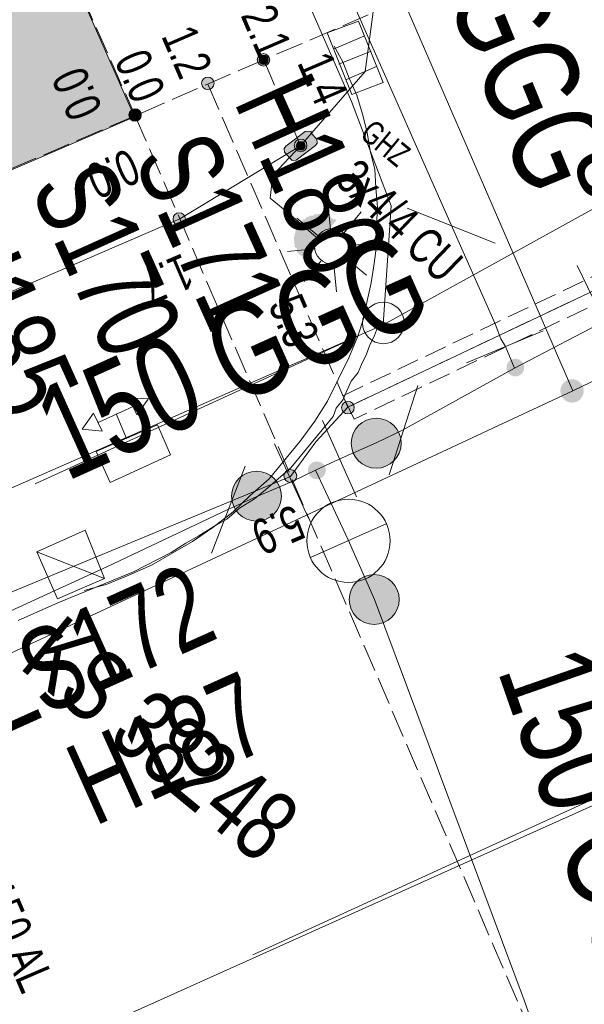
# Model space of a CAD drawing. Header units: metres. Extents: x -740 to 758, y -633 to 854.
# Tile 1017 of 1056: x 459 to 468, y 120 to 134. Entities that reach past the tile are written whole.
import ezdxf

# ---------------------------------------------------------------- set-up
doc = ezdxf.new("R2010")
doc.units = ezdxf.units.M
doc.header["$MEASUREMENT"] = 0
for name, pattern in [('333_125', [0.4576, 0.3328, -0.1248]), ('333_333', [0.6656, 0.3328, -0.3328]), ('416_125', [0.5408, 0.416, -0.1248])]:
    doc.linetypes.add(name, pattern=pattern)
for name, color, linetype in [('Gas.LOVION', 7, 'Continuous'), ('Gis.LOVION', 7, 'Continuous'), ('Grundkarte.LOVION', 7, 'Continuous'), ('Strom.LOVION', 7, 'Continuous'), ('StromBemass.LOVION', 7, 'Continuous'), ('Wasser.LOVION', 7, 'Continuous')]:
    doc.layers.add(name, color=color, linetype=linetype)
doc.styles.add('ERSTELLTER_STIL_1', font='arial.ttf')

msp = doc.modelspace()

# ---------------------------------------------------------------- hatches: boundary and pattern name
at = {"layer": 'Gas.LOVION', "linetype": 'Continuous', "lineweight": 13}
msp.add_hatch(color=7, dxfattribs=at).paths.add_polyline_path([(467.811, 128.747), (467.824, 128.765), (467.834, 128.785), (467.842, 128.805), (467.848, 128.826), (467.851, 128.848), (467.85, 128.87), (467.848, 128.892), (467.842, 128.913), (467.834, 128.934), (467.823, 128.953), (467.81, 128.971), (467.795, 128.987), (467.778, 129.001), (467.76, 129.012), (467.74, 129.022), (467.719, 129.028), (467.697, 129.033), (467.675, 129.034), (467.653, 129.032), (467.632, 129.028), (467.611, 129.021), (467.591, 129.012), (467.572, 129), (467.555, 128.986), (467.54, 128.97), (467.527, 128.952), (467.517, 128.933), (467.509, 128.912), (467.503, 128.891), (467.501, 128.869), (467.501, 128.847), (467.504, 128.825), (467.509, 128.804), (467.517, 128.784), (467.528, 128.764), (467.541, 128.747), (467.556, 128.731), (467.573, 128.717), (467.592, 128.705), (467.612, 128.696), (467.633, 128.689), (467.654, 128.685), (467.676, 128.684), (467.698, 128.685), (467.72, 128.689), (467.741, 128.696), (467.761, 128.705), (467.779, 128.717), (467.796, 128.731)])
at = {"layer": 'Grundkarte.LOVION', "linetype": 'Continuous', "lineweight": 18}
msp.add_hatch(color=9, dxfattribs=at).paths.add_polyline_path([(447.74, 139.705), (452.345, 129.19), (461.108, 132.973), (456.477, 143.456)])
at = {"layer": 'Strom.LOVION', "linetype": 'Continuous', "lineweight": 13}
for points in [[(463.536, 132.324), (463.824, 132.544), (463.851, 132.576), (463.845, 132.635), (463.762, 132.73), (463.759, 132.76), (463.671, 132.751), (463.382, 132.531), (463.356, 132.498), (463.362, 132.44), (463.445, 132.345), (463.477, 132.318)], [(463.636, 130.841), (464.141, 131.423), (464.125, 131.436), (464.096, 131.433), (464.015, 131.499), (463.957, 131.493), (463.924, 131.52), (463.807, 131.508), (463.794, 131.492), (463.736, 131.486), (463.722, 131.47), (463.693, 131.467), (463.667, 131.435), (463.637, 131.432), (463.558, 131.336), (463.561, 131.307), (463.521, 131.259), (463.524, 131.229), (463.511, 131.213), (463.514, 131.184), (463.501, 131.168), (463.515, 131.021), (463.547, 130.995), (463.553, 130.936), (463.633, 130.87)]]:
    msp.add_hatch(color=7, dxfattribs=at).paths.add_polyline_path(points)
at = {"layer": 'StromBemass.LOVION', "linetype": 'Continuous', "lineweight": 13}
for points in [[(463.118, 133.768), (463.125, 133.778), (463.131, 133.788), (463.135, 133.799), (463.138, 133.811), (463.139, 133.822), (463.139, 133.834), (463.138, 133.846), (463.135, 133.857), (463.13, 133.868), (463.125, 133.878), (463.118, 133.887), (463.11, 133.896), (463.101, 133.903), (463.091, 133.91), (463.08, 133.915), (463.069, 133.918), (463.057, 133.92), (463.046, 133.921), (463.034, 133.92), (463.022, 133.918), (463.011, 133.914), (463.001, 133.909), (462.991, 133.903), (462.982, 133.896), (462.974, 133.887), (462.967, 133.877), (462.961, 133.867), (462.957, 133.856), (462.954, 133.845), (462.953, 133.833), (462.953, 133.822), (462.954, 133.81), (462.957, 133.799), (462.962, 133.788), (462.967, 133.777), (462.974, 133.768), (462.982, 133.759), (462.991, 133.752), (463.001, 133.746), (463.012, 133.741), (463.023, 133.737), (463.035, 133.735), (463.046, 133.734), (463.058, 133.735), (463.069, 133.737), (463.081, 133.741), (463.091, 133.746), (463.101, 133.752), (463.11, 133.76)], [(463.102, 133.783), (463.107, 133.79), (463.111, 133.797), (463.114, 133.805), (463.116, 133.813), (463.117, 133.822), (463.117, 133.83), (463.116, 133.839), (463.114, 133.847), (463.11, 133.854), (463.106, 133.862), (463.101, 133.869), (463.096, 133.875), (463.089, 133.88), (463.082, 133.885), (463.074, 133.888), (463.066, 133.891), (463.058, 133.892), (463.05, 133.893), (463.041, 133.892), (463.033, 133.891), (463.025, 133.888), (463.018, 133.884), (463.01, 133.88), (463.004, 133.874), (462.998, 133.868), (462.993, 133.861), (462.989, 133.854), (462.986, 133.846), (462.984, 133.838), (462.983, 133.83), (462.983, 133.821), (462.984, 133.813), (462.986, 133.805), (462.989, 133.797), (462.994, 133.79), (462.998, 133.783), (463.004, 133.777), (463.011, 133.771), (463.018, 133.767), (463.026, 133.763), (463.034, 133.761), (463.042, 133.759), (463.05, 133.759), (463.059, 133.759), (463.067, 133.761), (463.075, 133.764), (463.082, 133.767), (463.09, 133.772), (463.096, 133.777)], [(463.103, 133.787), (463.107, 133.794), (463.112, 133.801), (463.115, 133.809), (463.117, 133.817), (463.118, 133.825), (463.118, 133.834), (463.117, 133.842), (463.114, 133.85), (463.111, 133.858), (463.107, 133.865), (463.102, 133.872), (463.096, 133.878), (463.09, 133.884), (463.083, 133.888), (463.075, 133.892), (463.067, 133.894), (463.059, 133.896), (463.051, 133.896), (463.042, 133.896), (463.034, 133.894), (463.026, 133.892), (463.018, 133.888), (463.011, 133.883), (463.005, 133.878), (462.999, 133.872), (462.994, 133.865), (462.99, 133.858), (462.987, 133.85), (462.985, 133.842), (462.984, 133.833), (462.984, 133.825), (462.985, 133.817), (462.987, 133.808), (462.99, 133.801), (462.994, 133.793), (462.999, 133.787), (463.005, 133.78), (463.012, 133.775), (463.019, 133.771), (463.026, 133.767), (463.034, 133.764), (463.043, 133.763), (463.051, 133.762), (463.059, 133.763), (463.068, 133.765), (463.076, 133.767), (463.083, 133.771), (463.09, 133.775), (463.097, 133.781)], [(462.283, 133.417), (462.29, 133.426), (462.295, 133.437), (462.3, 133.448), (462.303, 133.459), (462.304, 133.471), (462.304, 133.483), (462.303, 133.494), (462.3, 133.506), (462.295, 133.517), (462.289, 133.527), (462.282, 133.537), (462.274, 133.545), (462.265, 133.553), (462.255, 133.559), (462.245, 133.564), (462.233, 133.568), (462.222, 133.57), (462.21, 133.57), (462.198, 133.57), (462.187, 133.567), (462.175, 133.564), (462.165, 133.559), (462.155, 133.552), (462.146, 133.545), (462.138, 133.536), (462.131, 133.527), (462.125, 133.516), (462.121, 133.505), (462.118, 133.494), (462.116, 133.482), (462.116, 133.47), (462.118, 133.459), (462.121, 133.447), (462.125, 133.436), (462.131, 133.426), (462.138, 133.416), (462.146, 133.408), (462.155, 133.4), (462.165, 133.394), (462.176, 133.389), (462.187, 133.385), (462.199, 133.383), (462.211, 133.382), (462.222, 133.383), (462.234, 133.385), (462.245, 133.389), (462.256, 133.394), (462.266, 133.401), (462.275, 133.408)], [(461.189, 132.939), (461.196, 132.949), (461.201, 132.959), (461.205, 132.97), (461.208, 132.981), (461.21, 132.992), (461.21, 133.004), (461.208, 133.015), (461.205, 133.027), (461.201, 133.037), (461.195, 133.047), (461.188, 133.057), (461.18, 133.065), (461.172, 133.073), (461.162, 133.079), (461.151, 133.084), (461.14, 133.087), (461.129, 133.089), (461.117, 133.09), (461.106, 133.089), (461.094, 133.087), (461.083, 133.083), (461.073, 133.078), (461.063, 133.072), (461.054, 133.065), (461.046, 133.056), (461.04, 133.047), (461.034, 133.037), (461.03, 133.026), (461.027, 133.015), (461.025, 133.003), (461.026, 132.992), (461.027, 132.98), (461.03, 132.969), (461.034, 132.958), (461.04, 132.948), (461.047, 132.939), (461.055, 132.93), (461.064, 132.923), (461.073, 132.917), (461.084, 132.912), (461.095, 132.908), (461.106, 132.906), (461.118, 132.906), (461.129, 132.906), (461.141, 132.908), (461.152, 132.912), (461.162, 132.917), (461.172, 132.923), (461.181, 132.931)], [(461.189, 132.939), (461.196, 132.949), (461.201, 132.959), (461.205, 132.97), (461.208, 132.981), (461.21, 132.992), (461.21, 133.004), (461.208, 133.015), (461.205, 133.027), (461.201, 133.037), (461.195, 133.047), (461.188, 133.057), (461.18, 133.065), (461.172, 133.073), (461.162, 133.079), (461.151, 133.084), (461.14, 133.087), (461.129, 133.089), (461.117, 133.09), (461.106, 133.089), (461.094, 133.087), (461.083, 133.083), (461.073, 133.078), (461.063, 133.072), (461.054, 133.065), (461.046, 133.056), (461.04, 133.047), (461.034, 133.037), (461.03, 133.026), (461.027, 133.015), (461.025, 133.003), (461.026, 132.992), (461.027, 132.98), (461.03, 132.969), (461.034, 132.958), (461.04, 132.948), (461.047, 132.939), (461.055, 132.93), (461.064, 132.923), (461.073, 132.917), (461.084, 132.912), (461.095, 132.908), (461.106, 132.906), (461.118, 132.906), (461.129, 132.906), (461.141, 132.908), (461.152, 132.912), (461.162, 132.917), (461.172, 132.923), (461.181, 132.931)], [(461.19, 132.943), (461.197, 132.952), (461.202, 132.962), (461.206, 132.973), (461.209, 132.984), (461.21, 132.996), (461.21, 133.007), (461.209, 133.019), (461.206, 133.03), (461.202, 133.04), (461.196, 133.051), (461.189, 133.06), (461.181, 133.068), (461.173, 133.076), (461.163, 133.082), (461.152, 133.087), (461.141, 133.09), (461.13, 133.092), (461.119, 133.093), (461.107, 133.092), (461.096, 133.09), (461.085, 133.086), (461.074, 133.081), (461.065, 133.075), (461.056, 133.068), (461.048, 133.059), (461.041, 133.05), (461.036, 133.04), (461.031, 133.029), (461.029, 133.018), (461.027, 133.007), (461.027, 132.995), (461.029, 132.984), (461.032, 132.972), (461.036, 132.962), (461.041, 132.952), (461.048, 132.942), (461.056, 132.934), (461.065, 132.927), (461.075, 132.92), (461.085, 132.916), (461.096, 132.912), (461.108, 132.91), (461.119, 132.909), (461.131, 132.91), (461.142, 132.912), (461.153, 132.916), (461.163, 132.921), (461.173, 132.927), (461.182, 132.934)], [(461.19, 132.943), (461.197, 132.952), (461.202, 132.962), (461.206, 132.973), (461.209, 132.984), (461.21, 132.996), (461.21, 133.007), (461.209, 133.019), (461.206, 133.03), (461.202, 133.04), (461.196, 133.051), (461.189, 133.06), (461.181, 133.068), (461.173, 133.076), (461.163, 133.082), (461.152, 133.087), (461.141, 133.09), (461.13, 133.092), (461.119, 133.093), (461.107, 133.092), (461.096, 133.09), (461.085, 133.086), (461.074, 133.081), (461.065, 133.075), (461.056, 133.068), (461.048, 133.059), (461.041, 133.05), (461.036, 133.04), (461.031, 133.029), (461.029, 133.018), (461.027, 133.007), (461.027, 132.995), (461.029, 132.984), (461.032, 132.972), (461.036, 132.962), (461.041, 132.952), (461.048, 132.942), (461.056, 132.934), (461.065, 132.927), (461.075, 132.92), (461.085, 132.916), (461.096, 132.912), (461.108, 132.91), (461.119, 132.909), (461.131, 132.91), (461.142, 132.912), (461.153, 132.916), (461.163, 132.921), (461.173, 132.927), (461.182, 132.934)], [(461.163, 132.953), (461.168, 132.96), (461.171, 132.966), (461.174, 132.973), (461.176, 132.981), (461.177, 132.988), (461.177, 132.996), (461.176, 133.003), (461.174, 133.011), (461.171, 133.018), (461.167, 133.025), (461.163, 133.031), (461.158, 133.036), (461.152, 133.041), (461.145, 133.045), (461.138, 133.048), (461.131, 133.051), (461.124, 133.052), (461.116, 133.053), (461.108, 133.052), (461.101, 133.051), (461.094, 133.048), (461.087, 133.045), (461.08, 133.041), (461.075, 133.036), (461.069, 133.03), (461.065, 133.024), (461.061, 133.018), (461.058, 133.01), (461.057, 133.003), (461.056, 132.996), (461.056, 132.988), (461.057, 132.98), (461.059, 132.973), (461.061, 132.966), (461.065, 132.959), (461.07, 132.953), (461.075, 132.948), (461.081, 132.943), (461.087, 132.939), (461.094, 132.935), (461.101, 132.933), (461.109, 132.932), (461.116, 132.931), (461.124, 132.932), (461.131, 132.933), (461.139, 132.936), (461.146, 132.939), (461.152, 132.943), (461.158, 132.948)], [(463.677, 132.484), (463.683, 132.493), (463.689, 132.504), (463.694, 132.515), (463.696, 132.526), (463.698, 132.538), (463.698, 132.55), (463.696, 132.562), (463.693, 132.573), (463.689, 132.584), (463.683, 132.595), (463.676, 132.604), (463.668, 132.613), (463.659, 132.621), (463.649, 132.627), (463.638, 132.632), (463.627, 132.636), (463.615, 132.638), (463.603, 132.638), (463.591, 132.638), (463.58, 132.635), (463.568, 132.632), (463.558, 132.627), (463.548, 132.62), (463.539, 132.613), (463.53, 132.604), (463.523, 132.594), (463.518, 132.584), (463.513, 132.573), (463.511, 132.561), (463.509, 132.549), (463.509, 132.538), (463.511, 132.526), (463.514, 132.514), (463.518, 132.503), (463.524, 132.493), (463.531, 132.483), (463.539, 132.475), (463.548, 132.467), (463.558, 132.461), (463.569, 132.456), (463.58, 132.452), (463.592, 132.45), (463.604, 132.449), (463.616, 132.45), (463.627, 132.452), (463.639, 132.456), (463.649, 132.461), (463.659, 132.468), (463.668, 132.475)], [(463.654, 132.498), (463.659, 132.504), (463.663, 132.512), (463.666, 132.519), (463.668, 132.527), (463.669, 132.535), (463.669, 132.544), (463.668, 132.552), (463.666, 132.56), (463.663, 132.567), (463.659, 132.575), (463.654, 132.581), (463.648, 132.587), (463.642, 132.592), (463.635, 132.597), (463.628, 132.6), (463.62, 132.603), (463.612, 132.604), (463.604, 132.605), (463.595, 132.604), (463.587, 132.603), (463.579, 132.6), (463.572, 132.597), (463.565, 132.592), (463.559, 132.587), (463.553, 132.581), (463.548, 132.574), (463.544, 132.567), (463.541, 132.559), (463.539, 132.551), (463.538, 132.543), (463.538, 132.535), (463.539, 132.527), (463.541, 132.519), (463.545, 132.511), (463.549, 132.504), (463.553, 132.497), (463.559, 132.491), (463.565, 132.486), (463.572, 132.482), (463.58, 132.478), (463.588, 132.476), (463.596, 132.474), (463.604, 132.474), (463.612, 132.474), (463.62, 132.476), (463.628, 132.478), (463.636, 132.482), (463.642, 132.486), (463.649, 132.492)], [(461.852, 131.38), (461.859, 131.39), (461.865, 131.4), (461.869, 131.411), (461.872, 131.422), (461.873, 131.434), (461.873, 131.445), (461.872, 131.457), (461.869, 131.468), (461.865, 131.479), (461.859, 131.489), (461.852, 131.499), (461.844, 131.507), (461.835, 131.514), (461.825, 131.521), (461.815, 131.526), (461.803, 131.529), (461.792, 131.531), (461.78, 131.532), (461.769, 131.531), (461.757, 131.529), (461.746, 131.525), (461.736, 131.52), (461.726, 131.514), (461.717, 131.507), (461.709, 131.498), (461.702, 131.489), (461.697, 131.478), (461.692, 131.468), (461.689, 131.456), (461.688, 131.445), (461.688, 131.433), (461.69, 131.422), (461.693, 131.41), (461.697, 131.399), (461.702, 131.389), (461.709, 131.38), (461.717, 131.371), (461.726, 131.364), (461.736, 131.358), (461.747, 131.353), (461.758, 131.349), (461.769, 131.347), (461.781, 131.346), (461.793, 131.347), (461.804, 131.349), (461.815, 131.353), (461.826, 131.358), (461.835, 131.364), (461.844, 131.372)], [(461.852, 131.38), (461.859, 131.39), (461.865, 131.4), (461.869, 131.411), (461.872, 131.422), (461.873, 131.434), (461.873, 131.445), (461.872, 131.457), (461.869, 131.468), (461.865, 131.479), (461.859, 131.489), (461.852, 131.499), (461.844, 131.507), (461.835, 131.514), (461.825, 131.521), (461.815, 131.526), (461.803, 131.529), (461.792, 131.531), (461.78, 131.532), (461.769, 131.531), (461.757, 131.529), (461.746, 131.525), (461.736, 131.52), (461.726, 131.514), (461.717, 131.507), (461.709, 131.498), (461.702, 131.489), (461.697, 131.478), (461.692, 131.468), (461.689, 131.456), (461.688, 131.445), (461.688, 131.433), (461.69, 131.422), (461.693, 131.41), (461.697, 131.399), (461.702, 131.389), (461.709, 131.38), (461.717, 131.371), (461.726, 131.364), (461.736, 131.358), (461.747, 131.353), (461.758, 131.349), (461.769, 131.347), (461.781, 131.346), (461.793, 131.347), (461.804, 131.349), (461.815, 131.353), (461.826, 131.358), (461.835, 131.364), (461.844, 131.372)], [(464.386, 128.548), (464.392, 128.558), (464.398, 128.568), (464.402, 128.579), (464.405, 128.591), (464.407, 128.602), (464.407, 128.614), (464.405, 128.626), (464.402, 128.637), (464.398, 128.648), (464.392, 128.659), (464.385, 128.668), (464.377, 128.677), (464.368, 128.684), (464.358, 128.691), (464.347, 128.696), (464.336, 128.699), (464.324, 128.702), (464.312, 128.702), (464.3, 128.702), (464.289, 128.699), (464.278, 128.696), (464.267, 128.691), (464.257, 128.684), (464.248, 128.677), (464.24, 128.668), (464.233, 128.658), (464.227, 128.648), (464.223, 128.637), (464.22, 128.625), (464.218, 128.614), (464.218, 128.602), (464.22, 128.59), (464.223, 128.578), (464.227, 128.567), (464.233, 128.557), (464.24, 128.548), (464.248, 128.539), (464.257, 128.531), (464.267, 128.525), (464.278, 128.52), (464.289, 128.516), (464.301, 128.514), (464.313, 128.514), (464.325, 128.514), (464.336, 128.517), (464.348, 128.52), (464.358, 128.525), (464.368, 128.532), (464.377, 128.539)], [(463.522, 127.521), (463.53, 127.531), (463.535, 127.541), (463.54, 127.552), (463.543, 127.564), (463.544, 127.576), (463.544, 127.588), (463.543, 127.6), (463.54, 127.612), (463.535, 127.623), (463.529, 127.634), (463.522, 127.643), (463.514, 127.652), (463.504, 127.66), (463.494, 127.666), (463.483, 127.671), (463.472, 127.675), (463.46, 127.677), (463.448, 127.678), (463.436, 127.677), (463.424, 127.675), (463.412, 127.671), (463.402, 127.666), (463.391, 127.659), (463.382, 127.652), (463.374, 127.643), (463.367, 127.633), (463.361, 127.622), (463.357, 127.611), (463.354, 127.599), (463.352, 127.588), (463.352, 127.575), (463.354, 127.563), (463.357, 127.552), (463.361, 127.541), (463.367, 127.53), (463.374, 127.52), (463.383, 127.511), (463.392, 127.504), (463.402, 127.497), (463.413, 127.492), (463.425, 127.489), (463.436, 127.486), (463.448, 127.486), (463.461, 127.486), (463.472, 127.489), (463.484, 127.492), (463.495, 127.498), (463.505, 127.504), (463.514, 127.512)], [(463.522, 127.521), (463.53, 127.531), (463.535, 127.541), (463.54, 127.552), (463.543, 127.564), (463.544, 127.576), (463.544, 127.588), (463.543, 127.6), (463.54, 127.612), (463.535, 127.623), (463.529, 127.634), (463.522, 127.643), (463.514, 127.652), (463.504, 127.66), (463.494, 127.666), (463.483, 127.671), (463.472, 127.675), (463.46, 127.677), (463.448, 127.678), (463.436, 127.677), (463.424, 127.675), (463.412, 127.671), (463.402, 127.666), (463.391, 127.659), (463.382, 127.652), (463.374, 127.643), (463.367, 127.633), (463.361, 127.622), (463.357, 127.611), (463.354, 127.599), (463.352, 127.588), (463.352, 127.575), (463.354, 127.563), (463.357, 127.552), (463.361, 127.541), (463.367, 127.53), (463.374, 127.52), (463.383, 127.511), (463.392, 127.504), (463.402, 127.497), (463.413, 127.492), (463.425, 127.489), (463.436, 127.486), (463.448, 127.486), (463.461, 127.486), (463.472, 127.489), (463.484, 127.492), (463.495, 127.498), (463.505, 127.504), (463.514, 127.512)]]:
    msp.add_hatch(color=7, dxfattribs=at).paths.add_polyline_path(points)
at = {"layer": 'Wasser.LOVION', "linetype": 'Continuous', "lineweight": 13}
for points in [[(466.927, 129.125), (466.937, 129.139), (466.945, 129.154), (466.951, 129.169), (466.955, 129.185), (466.957, 129.202), (466.957, 129.218), (466.955, 129.235), (466.95, 129.251), (466.944, 129.267), (466.936, 129.281), (466.926, 129.295), (466.915, 129.307), (466.902, 129.317), (466.888, 129.326), (466.873, 129.333), (466.857, 129.338), (466.84, 129.341), (466.824, 129.342), (466.807, 129.341), (466.791, 129.338), (466.775, 129.333), (466.76, 129.326), (466.746, 129.317), (466.733, 129.306), (466.722, 129.294), (466.712, 129.28), (466.704, 129.266), (466.698, 129.25), (466.694, 129.234), (466.692, 129.218), (466.692, 129.201), (466.694, 129.184), (466.698, 129.168), (466.704, 129.153), (466.712, 129.138), (466.722, 129.125), (466.734, 129.113), (466.747, 129.102), (466.761, 129.093), (466.776, 129.086), (466.792, 129.081), (466.808, 129.078), (466.825, 129.077), (466.841, 129.078), (466.858, 129.081), (466.874, 129.086), (466.889, 129.094), (466.903, 129.103), (466.915, 129.113)], [(465.027, 127.834), (465.055, 127.873), (465.077, 127.914), (465.094, 127.958), (465.106, 128.003), (465.112, 128.05), (465.112, 128.097), (465.106, 128.144), (465.094, 128.19), (465.076, 128.234), (465.053, 128.275), (465.025, 128.313), (464.993, 128.347), (464.957, 128.377), (464.917, 128.402), (464.874, 128.422), (464.829, 128.437), (464.783, 128.445), (464.736, 128.448), (464.689, 128.445), (464.642, 128.436), (464.598, 128.421), (464.555, 128.401), (464.515, 128.376), (464.479, 128.346), (464.447, 128.311), (464.419, 128.273), (464.397, 128.231), (464.38, 128.188), (464.368, 128.142), (464.362, 128.095), (464.362, 128.048), (464.368, 128.001), (464.38, 127.955), (464.398, 127.912), (464.421, 127.87), (464.448, 127.832), (464.481, 127.798), (464.517, 127.768), (464.557, 127.743), (464.6, 127.723), (464.645, 127.709), (464.691, 127.7), (464.738, 127.697), (464.785, 127.7), (464.831, 127.709), (464.876, 127.724), (464.919, 127.744), (464.959, 127.77), (464.995, 127.8)], [(463.949, 127.583), (463.958, 127.596), (463.966, 127.611), (463.972, 127.626), (463.977, 127.643), (463.979, 127.659), (463.979, 127.676), (463.976, 127.692), (463.972, 127.709), (463.966, 127.724), (463.958, 127.739), (463.948, 127.752), (463.937, 127.764), (463.924, 127.775), (463.91, 127.784), (463.894, 127.791), (463.879, 127.796), (463.862, 127.799), (463.845, 127.8), (463.829, 127.799), (463.812, 127.796), (463.797, 127.791), (463.781, 127.783), (463.767, 127.774), (463.755, 127.764), (463.743, 127.752), (463.733, 127.738), (463.725, 127.723), (463.719, 127.708), (463.715, 127.692), (463.713, 127.675), (463.713, 127.658), (463.715, 127.642), (463.72, 127.626), (463.726, 127.61), (463.734, 127.596), (463.744, 127.582), (463.755, 127.57), (463.768, 127.559), (463.782, 127.55), (463.797, 127.543), (463.813, 127.538), (463.83, 127.535), (463.846, 127.534), (463.863, 127.535), (463.879, 127.538), (463.895, 127.544), (463.91, 127.551), (463.924, 127.56), (463.937, 127.57)], [(463.231, 127.04), (463.258, 127.078), (463.281, 127.12), (463.298, 127.163), (463.31, 127.209), (463.315, 127.255), (463.315, 127.302), (463.309, 127.349), (463.297, 127.394), (463.28, 127.438), (463.257, 127.479), (463.229, 127.517), (463.197, 127.551), (463.161, 127.581), (463.121, 127.606), (463.079, 127.626), (463.034, 127.64), (462.988, 127.649), (462.941, 127.652), (462.894, 127.648), (462.848, 127.64), (462.803, 127.625), (462.761, 127.605), (462.721, 127.579), (462.685, 127.549), (462.653, 127.515), (462.626, 127.477), (462.603, 127.436), (462.586, 127.392), (462.575, 127.347), (462.569, 127.3), (462.569, 127.253), (462.575, 127.206), (462.587, 127.161), (462.604, 127.117), (462.627, 127.076), (462.655, 127.038), (462.687, 127.004), (462.723, 126.974), (462.763, 126.949), (462.806, 126.93), (462.85, 126.915), (462.896, 126.907), (462.943, 126.904), (462.99, 126.907), (463.036, 126.916), (463.081, 126.93), (463.123, 126.951), (463.163, 126.976), (463.199, 127.006)], [(464.996, 125.49), (465.024, 125.529), (465.046, 125.57), (465.063, 125.614), (465.075, 125.659), (465.081, 125.706), (465.08, 125.753), (465.074, 125.8), (465.063, 125.845), (465.045, 125.889), (465.022, 125.93), (464.995, 125.968), (464.962, 126.002), (464.926, 126.032), (464.886, 126.057), (464.843, 126.077), (464.799, 126.091), (464.752, 126.1), (464.705, 126.103), (464.659, 126.1), (464.612, 126.091), (464.568, 126.076), (464.525, 126.056), (464.485, 126.031), (464.449, 126.001), (464.417, 125.966), (464.39, 125.928), (464.367, 125.887), (464.35, 125.843), (464.338, 125.797), (464.333, 125.751), (464.333, 125.704), (464.339, 125.657), (464.351, 125.611), (464.368, 125.568), (464.391, 125.527), (464.419, 125.489), (464.451, 125.454), (464.487, 125.425), (464.527, 125.399), (464.57, 125.38), (464.615, 125.365), (464.661, 125.357), (464.708, 125.354), (464.755, 125.357), (464.801, 125.366), (464.846, 125.38), (464.888, 125.401), (464.928, 125.426), (464.964, 125.456)]]:
    msp.add_hatch(color=7, dxfattribs=at).paths.add_polyline_path(points)

# ---------------------------------------------------------------- linework, layer by layer
at = {"layer": 'Gas.LOVION', "color": 5, "linetype": 'Continuous', "lineweight": 18}
for points in [[(465.815, 215.717), (469.469, 207.976), (472.076, 201.714), (472.482, 200.734), (472.934, 199.744), (476.115, 192.902), (476.61, 191.768), (476.745, 191.442), (483.392, 175.451), (483.981, 174.268), (486.663, 168.752), (490.29, 160.52), (497.396, 144.368), (474.589, 132.178), (467.687, 128.858), (461.448, 143.248), (451.633, 165.637), (444.785, 181.416), (444.104, 182.945), (438.518, 195.64), (437.436, 198.091), (433.142, 208.001), (432.247, 210.056)], [(440.303, 147.003), (441.812, 147.594), (441.867, 147.629), (442.26, 147.091), (448.243, 133.962), (453.172, 122.991), (454.501, 122.707), (467.687, 128.858)]]:
    msp.add_lwpolyline(points, dxfattribs=at)
at = {"layer": 'Gis.LOVION', "color": 7, "linetype": 'Continuous', "lineweight": 13}
for points in [[(462.884, 120.394), (470.961, 124.094), (480.199, 128.456), (489.141, 132.98), (498.882, 138.248), (511.384, 145.499)], [(464.107, 134.035), (464.234, 133.796), (464.331, 133.554), (464.445, 133.3), (464.532, 133.012), (464.603, 132.739), (464.645, 132.462), (464.716, 132.188), (464.729, 131.909), (464.757, 131.616), (464.741, 131.333), (464.74, 131.038), (464.707, 130.769), (464.661, 130.483), (464.599, 130.211), (464.55, 129.955), (464.459, 129.68), (464.328, 129.357), (464.008, 128.705), (463.815, 128.406), (463.594, 128.103), (463.131, 127.541), (462.845, 127.291), (462.589, 127.044), (462.287, 126.808), (461.982, 126.601), (461.366, 126.245), (461.027, 126.094), (460.7, 125.958), (460.354, 125.865)], [(459.622, 127.464), (464.459, 129.68)]]:
    msp.add_lwpolyline(points, dxfattribs=at)
at = {"layer": 'Gis.LOVION', "color": 44, "linetype": 'Continuous', "lineweight": 18}
for points in [[(463.999, 134.231), (464.37, 133.307), (464.841, 133.486), (464.469, 134.41)], [(460.324, 128.286), (460.493, 128.524), (460.623, 128.256)], [(461.456, 128.352), (460.534, 127.952), (460.743, 127.484), (461.648, 127.898)], [(459.647, 126.446), (460.369, 126.768), (460.662, 126.043), (459.953, 125.737)]]:
    msp.add_lwpolyline(points, close=True, dxfattribs=at)
for points in [[(464.097, 133.99), (464.551, 134.182)], [(464.178, 133.761), (464.662, 133.956)], [(464.289, 133.535), (464.743, 133.728)], [(464.011, 131.691), (464.051, 131.281)], [(464.249, 131.226), (464.513, 131.548)], [(463.868, 131.189), (463.547, 131.453)], [(464.341, 131.043), (464.75, 131.083)], [(463.404, 130.951), (463.814, 130.992)], [(463.654, 130.503), (463.905, 130.808)], [(464.286, 130.846), (464.591, 130.595)], [(464.103, 130.754), (464.143, 130.344)], [(461.315, 128.737), (461.146, 128.499), (461.032, 128.754), (461.344, 128.74)], [(460.566, 128.383), (461.089, 128.627)], [(460.989, 128.144), (460.834, 128.513)], [(459.647, 126.446), (460.662, 126.043)]]:
    msp.add_lwpolyline(points, dxfattribs=at)
msp.add_circle((464.079, 131.029), 0.267, dxfattribs=at)
at = {"layer": 'Grundkarte.LOVION', "color": 253, "linetype": 'Continuous', "lineweight": 18}
for points in [[(401.174, 277.11), (421.787, 230.121), (423.541, 226.096), (423.71, 226.172), (464.366, 133.203), (464.962, 131.636), (464.841, 129.851), (449.51, 123.12), (440.252, 144.352), (424.112, 137.425)], [(450.169, 176.533), (453.518, 168.88), (464.291, 144.25), (468.327, 135.009), (469.199, 133.646), (470.169, 132.795), (464.841, 129.851), (464.962, 131.636), (464.366, 133.203), (423.71, 226.172)], [(451.236, 115.132), (452.315, 115.592), (468.622, 122.92), (477.632, 127.2), (486.657, 131.629), (495.68, 136.383), (507.077, 142.847), (518.98, 150.188), (530.285, 157.589), (530.667, 157.005), (538.643, 162.189), (542.951, 164.679), (547.335, 166.999), (552.931, 169.615), (585.222, 184.27), (586.991, 184.915), (588.731, 185.263), (592.75, 185.567), (594.983, 185.401)]]:
    msp.add_lwpolyline(points, dxfattribs=at)
at = {"layer": 'Grundkarte.LOVION', "color": 8, "linetype": 'Continuous', "lineweight": 18}
for points in [[(375.711, 246.128), (379.249, 236.543), (388.329, 215.619), (421.787, 230.121), (423.541, 226.096), (423.71, 226.172), (464.366, 133.203), (464.962, 131.636), (464.841, 129.851), (449.51, 123.12), (440.252, 144.352), (424.112, 137.425)], [(450.169, 176.533), (453.518, 168.88), (464.291, 144.25), (468.327, 135.009), (469.199, 133.646), (470.169, 132.795), (464.841, 129.851), (464.962, 131.636), (464.366, 133.203), (423.71, 226.172)], [(444.262, 120.863), (449.51, 123.12), (464.841, 129.851), (470.169, 132.795), (493.235, 144.154), (498.51, 147.034), (507.743, 152.961), (511.917, 155.615), (535.533, 170.722), (540.701, 174.39), (548.496, 179.615), (549.259, 177.857), (555.429, 180.647), (555.458, 180.355), (562.241, 183.826), (564.392, 184.804), (573.732, 189.028), (583.184, 193.321), (586.304, 194.365), (589.528, 194.946), (593.014, 195.258), (596.275, 195.163), (599.762, 194.558), (601.93, 193.854)], [(594.983, 185.401), (592.75, 185.567), (588.731, 185.263), (586.991, 184.915), (585.222, 184.27), (552.931, 169.615), (547.335, 166.999), (542.951, 164.679), (538.643, 162.189), (530.667, 157.005), (530.285, 157.589), (518.98, 150.188), (507.077, 142.847), (495.68, 136.383), (486.657, 131.629), (477.632, 127.2), (468.622, 122.92), (452.315, 115.592), (451.236, 115.132)], [(424.112, 137.425), (440.252, 144.352), (449.51, 123.12), (444.262, 120.863), (449.51, 123.12), (464.841, 129.851), (470.169, 132.795), (493.235, 144.154), (498.51, 147.034), (507.743, 152.961), (511.917, 155.615), (535.533, 170.722), (540.701, 174.39), (548.496, 179.615)], [(542.951, 164.679), (538.643, 162.189), (530.667, 157.005), (530.285, 157.589), (518.98, 150.188), (507.077, 142.847), (495.68, 136.383), (486.657, 131.629), (477.632, 127.2), (468.622, 122.92), (452.315, 115.592), (451.236, 115.132), (452.315, 115.592), (468.622, 122.92), (477.632, 127.2), (486.657, 131.629), (495.68, 136.383), (507.077, 142.847), (518.98, 150.188), (530.285, 157.589), (530.667, 157.005), (538.643, 162.189), (542.951, 164.679)], [(464.756, 129.813), (464.709, 129.69), (464.636, 129.535), (464.589, 129.412), (464.515, 129.257), (464.468, 129.134), (464.362, 129.006), (464.289, 128.851), (464.242, 128.728), (464.136, 128.599), (464.089, 128.477), (463.455, 127.705), (463.074, 127.372), (462.91, 127.238), (462.687, 127.098), (462.496, 126.932), (462.3, 126.824), (462.077, 126.684), (461.881, 126.576), (461.658, 126.436), (461.095, 126.145), (459.959, 125.679), (459.364, 125.414)]]:
    msp.add_lwpolyline(points, dxfattribs=at)
msp.add_lwpolyline([(447.74, 139.705), (456.477, 143.456), (461.108, 132.973), (452.345, 129.19)], close=True, dxfattribs=at)
at = {"layer": 'Grundkarte.LOVION', "color": 9, "linetype": 'Continuous', "lineweight": 18}
msp.add_circle((464.844, 129.879), 0.312, dxfattribs=at)
at = {"layer": 'Strom.LOVION', "color": 150, "linetype": 'Continuous', "lineweight": 18}
for points in [[(453.883, 129.326), (454.359, 128.235), (461.789, 131.444), (463.603, 132.537), (464.573, 133.652), (464.692, 134.55), (463.046, 137.788), (451.372, 164.533), (449.189, 169.477), (446.551, 175.145), (444.91, 176.359), (444.305, 177.718), (441.642, 183.487), (439.693, 188.159), (437.526, 193.09)], [(504.483, 151.091), (505.113, 150.088), (501.39, 146.148), (490.448, 140.925), (481.415, 136.422), (471.543, 132.043), (464.312, 128.617), (463.831, 128.097), (463.453, 127.572), (456.394, 124.651)], [(463.603, 132.537), (463.188, 132.098), (463.148, 131.754), (463.453, 131.503), (463.874, 131.13)]]:
    msp.add_lwpolyline(points, dxfattribs=at)
at = {"layer": 'Strom.LOVION', "color": 7, "linetype": 'Continuous', "lineweight": 13}
msp.add_lwpolyline([(463.536, 132.324), (463.477, 132.318), (463.445, 132.345), (463.362, 132.44), (463.356, 132.498), (463.382, 132.531), (463.671, 132.751), (463.759, 132.76), (463.762, 132.73), (463.845, 132.635), (463.851, 132.576), (463.824, 132.544)], close=True, dxfattribs=at)
at = {"layer": 'Strom.LOVION', "color": 7, "linetype": '333_125', "lineweight": 13}
msp.add_lwpolyline([(471.451, 132.226), (471.619, 131.873), (464.404, 128.434), (464.236, 128.787)], close=True, dxfattribs=at)
at = {"layer": 'Strom.LOVION', "color": 9, "linetype": '333_333', "lineweight": 18}
msp.add_lwpolyline([(464.312, 128.617), (471.543, 132.043)], dxfattribs=at)
at = {"layer": 'Strom.LOVION', "color": 7, "linetype": 'Continuous', "lineweight": 13}
msp.add_lwpolyline([(467.754, 130.741), (468.143, 129.937)], dxfattribs=at)
at = {"layer": 'StromBemass.LOVION', "color": 7, "linetype": '416_125', "lineweight": 13}
for points in [[(469.586, 136.64), (463.049, 133.828), (461.121, 132.989), (454.1, 129.983), (452.358, 129.206), (450.702, 132.99), (450.456, 133.543), (447.129, 141.123), (444.867, 146.267), (444.467, 147.188), (443.745, 148.832), (442.968, 150.574), (432.097, 145.831), (427.706, 143.894), (425.239, 142.826)], [(463.046, 137.788), (459.66, 136.29), (461.121, 132.989)], [(463.049, 133.828), (463.603, 132.537)], [(464.312, 128.617), (462.212, 133.465)], [(461.121, 132.989), (467.712, 117.718)]]:
    msp.add_lwpolyline(points, dxfattribs=at)
at = {"layer": 'StromBemass.LOVION', "color": 7, "linetype": 'Continuous', "lineweight": 13}
for centre, radius in [((463.046, 133.828), 0.0934), ((463.05, 133.826), 0.067), ((463.051, 133.829), 0.067), ((462.21, 133.476), 0.094), ((461.118, 132.998), 0.0922), ((461.118, 132.998), 0.0922), ((461.119, 133.001), 0.0918), ((461.119, 133.001), 0.0918), ((461.116, 132.992), 0.0607), ((463.603, 132.544), 0.0946), ((463.604, 132.539), 0.0656), ((461.781, 131.439), 0.0928), ((461.781, 131.439), 0.0928), ((464.313, 128.608), 0.0944), ((463.448, 127.582), 0.0962), ((463.448, 127.582), 0.0962)]:
    msp.add_circle(centre, radius, dxfattribs=at)
at = {"layer": 'Wasser.LOVION', "color": 150, "linetype": 'Continuous', "lineweight": 18}
for points in [[(430.781, 211.287), (432.073, 208.502), (434.918, 202.233), (437.63, 195.804), (440.95, 188.444), (443.129, 183.396), (445.352, 178.338), (448.934, 170.117), (450.299, 167.191), (458.985, 147.13), (464.458, 134.527), (465.862, 131.354)], [(465.862, 131.354), (466.524, 129.867), (466.606, 129.639), (466.676, 129.528), (466.811, 129.201), (471.24, 131.511), (488.989, 140.724), (497.737, 145.273), (502.602, 147.656), (514.9, 155.183), (515.375, 155.466), (527.901, 163.533), (540.015, 171.589), (543.561, 174.167), (543.783, 174.307), (543.993, 174.431), (544.173, 174.552), (544.34, 174.657)], [(444.143, 144.304), (449.124, 133.265), (452.52, 124.523), (453.401, 123.826), (453.895, 123.608), (454.479, 123.532), (455.287, 123.729), (456.163, 124.14), (460.703, 126.224), (462.511, 127.081), (462.936, 127.27), (463.475, 127.5), (463.828, 127.668), (464.315, 126.622), (464.712, 125.73), (466.956, 119.713), (469.367, 112.885), (470.081, 111.625), (470.268, 111.229)], [(463.828, 127.668), (464.181, 127.835), (464.734, 128.082), (465.129, 128.268), (466.811, 129.201)]]:
    msp.add_lwpolyline(points, dxfattribs=at)
at = {"layer": 'Wasser.LOVION', "color": 7, "linetype": 'Continuous', "lineweight": 13}
for points in [[(466.524, 131.079), (465.202, 131.6)], [(467.244, 129.76), (466.094, 129.279)], [(464.929, 127.598), (465.359, 128.941)], [(463.932, 128.417), (464.443, 127.27)], [(463.213, 128.066), (463.721, 126.948)], [(462.265, 126.422), (462.773, 127.727)], [(464.896, 126.871), (463.749, 126.36)]]:
    msp.add_lwpolyline(points, dxfattribs=at)
for centre, radius in [((464.737, 128.073), 0.375), ((462.942, 127.278), 0.374), ((464.321, 126.609), 0.625), ((464.707, 125.728), 0.375)]:
    msp.add_circle(centre, radius, dxfattribs=at)

# ---------------------------------------------------------------- texts
at = {"layer": 'Strom.LOVION', "color": 7, "linetype": 'Continuous', "lineweight": 13, "attachment_point": 7, "style": 'ERSTELLTER_STIL_1'}
for s, insert, char_height, rotation in [('{\\A1;\\W0.71561x;GHZ}', (464.47, 132.675), 0.35568, 320.5859), ('{\\A1;\\W0.71558x;KS 38248}', (459.352, 124.7), 1.06709, 320.5841)]:
    msp.add_mtext(s, dxfattribs=dict(at, insert=insert, char_height=char_height, rotation=rotation))
at = {"layer": 'Strom.LOVION', "color": 150, "linetype": 'Continuous', "lineweight": 18, "attachment_point": 7, "style": 'ERSTELLTER_STIL_1'}
for s, insert, char_height, rotation in [('{\\A1;\\W0.71560x;3x4/4 CU}', (464.097, 131.987), 0.53353, 316.1224), ('{\\A1;\\W0.72203x;3x150/150 AL}', (458.11, 122.835), 0.53355, 293.245)]:
    msp.add_mtext(s, dxfattribs=dict(at, insert=insert, char_height=char_height, rotation=rotation))
at = {"layer": 'StromBemass.LOVION', "color": 7, "linetype": 'Continuous', "lineweight": 13, "attachment_point": 7, "style": 'ERSTELLTER_STIL_1'}
for s, insert, char_height, rotation in [('{\\A1;\\W0.71561x;2.1}', (462.698, 134.497), 0.53354, 293.2848), ('{\\A1;\\W0.71558x;1.2}', (461.507, 134.186), 0.53355, 293.245), ('{\\A1;\\W0.71558x;0.0}', (460.796, 133.82), 0.53355, 293.2443), ('{\\A1;\\W0.71558x;1.4}', (463.546, 133.786), 0.53354, 293.2848), ('{\\A1;\\W0.71561x;0.0}', (460.645, 133.086), 0.53352, 113.2385), ('{\\A1;\\W0.71559x;0.0}', (461.024, 132.514), 0.53354, 203.2494), ('{\\A1;\\W0.71559x;1.7}', (461.833, 130.931), 0.53354, 203.2494), ('{\\A1;\\W0.71558x;5.3}', (463.105, 130.145), 0.53355, 293.2443), ('{\\A1;\\W0.71556x;5.9}', (463.498, 127.17), 0.53356, 203.2545)]:
    msp.add_mtext(s, dxfattribs=dict(at, insert=insert, char_height=char_height, rotation=rotation))
at = {"layer": 'Wasser.LOVION', "color": 150, "linetype": 'Continuous', "lineweight": 18, "attachment_point": 7, "style": 'ERSTELLTER_STIL_1'}
for s, insert, char_height, rotation in [('{\\A1;\\W0.71557x;80 GGG}', (465.015, 136.615), 1.42282, 292.2451), ('{\\A1;\\W0.71559x;150 GGG}', (460.097, 127.477), 1.42278, 24.2406), ('{\\A1;\\W0.71560x;150 GGG}', (466.532, 124.661), 1.42277, 289.2454)]:
    msp.add_mtext(s, dxfattribs=dict(at, insert=insert, char_height=char_height, rotation=rotation))
at = {"layer": 'Wasser.LOVION', "color": 7, "linetype": 'Continuous', "lineweight": 13, "attachment_point": 7, "style": 'ERSTELLTER_STIL_1'}
for s, insert, char_height, rotation in [('{\\A1;\\W0.71561x;H186}', (462.576, 133.201), 1.24492, 294.2453), ('{\\A1;\\W0.71560x;S77}', (468.073, 131.07), 1.24493, 23.2423), ('{\\A1;\\W0.71562x;S171}', (461.07, 132.329), 1.24492, 294.245), ('{\\A1;\\W0.71562x;S170}', (459.519, 131.903), 1.24492, 294.2453), ('{\\A1;\\W0.71562x;H185}', (457.937, 131.066), 1.24492, 294.245), ('{\\A1;\\W0.71563x;ZS172}', (459.07, 123.645), 1.24489, 24.2391), ('{\\A1;\\W0.71561x;H187}', (460.515, 122.303), 1.24492, 24.2413)]:
    msp.add_mtext(s, dxfattribs=dict(at, insert=insert, char_height=char_height, rotation=rotation))

doc.saveas('drawing.dxf')
